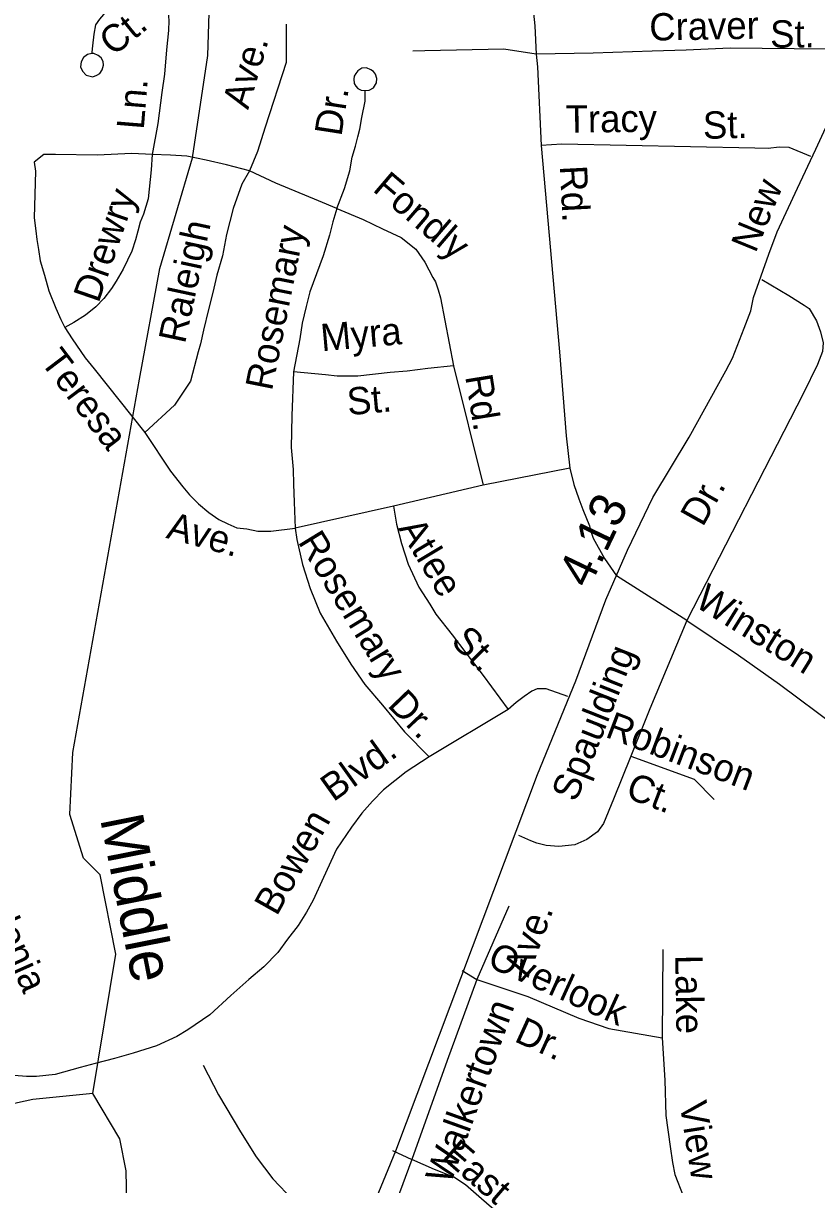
# Model space of a CAD drawing. Extents: x 1547597 to 1699558, y 810033 to 920809.
# Drawn here: x 1641853 to 1644617, y 863835 to 867878 of the extents above; entities that cross this region are included whole.
import ezdxf

# ---------------------------------------------------------------- set-up
doc = ezdxf.new("R2010")
doc.units = 0
for name, color, linetype in [('Exist Hydrographic Creek Single Shore', 7, 'Continuous'), ('Exist Road Non-System Type 51', 7, 'Continuous'), ('Exist Road Non-System Type 51 Label', 7, 'Continuous'), ('Exist Road Primary US Divided Attributed', 7, 'Continuous'), ('Exist Road Primary US Label', 7, 'Continuous'), ('Exist Road Primary US Mileage Hundredths English Label', 7, 'Continuous'), ('Old_Level_32', 7, 'Continuous')]:
    doc.layers.add(name, color=color, linetype=linetype)

msp = doc.modelspace()

# ---------------------------------------------------------------- linework, layer by layer
at = {"layer": 'Exist Hydrographic Creek Single Shore'}
for points in [[(1642258, 866639.8), (1642329, 867024.4), (1642442.1, 867409.5), (1642496, 867766.2), (1642510, 868209.1)], [(1642095.9, 864153.1), (1641886, 864131.5), (1641677, 864086.5), (1641535, 864004.1), (1641433, 863855.2), (1641349, 863797.8), (1640851.4, 863735.5), (1640480.7, 863792.3), (1640123, 863796.5), (1639928.3, 863902.1), (1639799.7, 864030.8), (1639655.9, 864182.3), (1639463, 864345), (1639330.1, 864455.6), (1639147.4, 864858.3), (1638964, 865175.7), (1638856.6, 865399.3), (1638753, 865603.5), (1638714, 865837.3), (1638689, 865864.1), (1638657.9, 866038.7), (1638596.3, 866464.3), (1638560.9, 866712.4)], [(1642095.9, 864153.1), (1642176, 864637.8), (1642121.1, 864914.6), (1642063, 864971.5), (1642015, 865123.6), (1642026, 865340), (1642258, 866639.8)], [(1642509, 861807.9), (1642465, 862357), (1642364, 862959.7), (1642366, 863117.3), (1642295, 863443.7), (1642215, 863711.3), (1642211.7, 863884.2), (1642189.9, 863995.1), (1642095.9, 864153.1)]]:
    msp.add_lwpolyline(points, dxfattribs=at)
at = {"layer": 'Exist Road Non-System Type 51'}
for p, q in [((1643351.8, 866685.4), (1643454.4, 866270.9)), ((1643757, 866329.5), (1643454.4, 866270.9)), ((1643454.4, 866270.9), (1643142.9, 866197.2)), ((1643142.9, 866197.2), (1642800.2, 866120.4)), ((1644163.9, 865799.6), (1643919.7, 865954.7)), ((1643541.3, 865489.6), (1643267.2, 865325)), ((1643544.1, 864805), (1643433.2, 864549.8)), ((1644080.9, 864653.9), (1644078.1, 864346.7)), ((1643382.1, 864580.5), (1643433.2, 864549.8)), ((1643139.4, 863954.4), (1643206.2, 863923.7))]:
    msp.add_line(p, q, dxfattribs=at)
for points in [[(1643362.5, 868982.8), (1643382, 868930.8), (1643446.3, 868734.2), (1643522.2, 868503.7), (1643560.3, 868387.2), (1643581.1, 868328.2), (1643589.2, 868292.8), (1643601.4, 868185.1), (1643634.6, 867868.8), (1643639.1, 867770.1)], [(1642348.9, 867970.4), (1642271.3, 867961.3), (1642255.7, 867959.1), (1642223.4, 867955.7), (1642203.2, 867949.9), (1642179.2, 867940.2), (1642155.1, 867926.5), (1642133, 867908.5), (1642118.8, 867892.8), (1642104.6, 867872.9), (1642098.6, 867840.6), (1642094.1, 867799.1), (1642091.9, 867777.1), (1642092, 867772.7)], [(1642348.9, 867970.4), (1642357, 867929.8), (1642359.7, 867888.1), (1642358.9, 867852.6), (1642352.2, 867785.3), (1642345.5, 867701.2), (1642335.4, 867637.3), (1642322, 867529.6), (1642301.8, 867421.9)], [(1642768.4, 867874.8), (1642769.2, 867741.6), (1642695.2, 867516.1), (1642668.3, 867432), (1642641.4, 867364.7)], [(1643639.1, 867770.1), (1643527.3, 867787.7), (1643251.4, 867782.5), (1643209.4, 867780.8)], [(1644761, 867787.3), (1644315.4, 867791), (1644162, 867784.1), (1644043.5, 867780.6), (1643837.8, 867773.6), (1643639.1, 867770.1)], [(1642092, 867772.7), (1642076.9, 867769.8), (1642063.3, 867759.1), (1642055, 867744.2), (1642052.2, 867726.9), (1642058.9, 867711.7), (1642072, 867697), (1642094.9, 867692), (1642109.4, 867696.9), (1642120, 867703.5), (1642127.3, 867716.1), (1642132.8, 867732.2), (1642131.9, 867745.5), (1642124.5, 867757.8), (1642113.9, 867766), (1642099.4, 867772.7), (1642092, 867772.7)], [(1643639.1, 867770.1), (1643644.6, 867726.2), (1643657.2, 867452.3)], [(1643044.1, 867644), (1643057.3, 867645.5), (1643073.3, 867653.2), (1643083.6, 867670.6), (1643084.3, 867686.4), (1643079.4, 867700.5), (1643072.6, 867709.8), (1643063.6, 867716.6), (1643048.3, 867723.1), (1643032.4, 867721.3), (1643018.6, 867712.3), (1643011.1, 867703.7), (1643005.5, 867693.6), (1643004.9, 867684), (1643005, 867669), (1643011.3, 867658.9), (1643018.8, 867650.7), (1643029.7, 867644.9), (1643044.1, 867644)], [(1642944.9, 867233.5), (1642971.8, 867302.5), (1642990.3, 867364.7), (1642998.7, 867411.8), (1643010.1, 867450.4), (1643018.6, 867482.3), (1643025.6, 867509.4), (1643032.3, 867549.8), (1643044.1, 867607), (1643044.1, 867644)], [(1642301.8, 867421.9), (1642231.2, 867425.3), (1642110.1, 867418.6), (1641965.5, 867421.9), (1641925.2, 867421.9), (1641891.6, 867394.9), (1641895.4, 867362.8), (1641890.9, 867201.2), (1641896.5, 867155.1), (1641900.1, 867125), (1641905.8, 867091.1), (1641911.6, 867051.1), (1641927, 867001), (1641942.5, 866946.8), (1641966.1, 866886.5), (1641983.7, 866846.6), (1641998.3, 866819.2)], [(1644596.2, 867414.1), (1644521, 867445.7), (1644485.7, 867447.4), (1644447.8, 867442.3), (1644401.5, 867442.9), (1643728.7, 867457.4), (1643657.2, 867452.3)], [(1643657.2, 867452.3), (1643721, 866735), (1643743.5, 866442.1), (1643757, 866329.5)], [(1642301.8, 867421.9), (1642298.4, 867368.1), (1642288.3, 867267.2), (1642271.5, 867213.3), (1642260.5, 867185.7), (1642252.3, 867153.9), (1642244.1, 867124), (1642230.7, 867085.3), (1642201.2, 867022.4), (1642176.7, 866980.7), (1642160.6, 866954.8), (1642133.5, 866920.5), (1642106.1, 866891.3), (1642069.8, 866861.6), (1642029.5, 866836), (1641998.3, 866819.2)], [(1642641.4, 867364.7), (1642560.7, 867384.9), (1642490.1, 867401.7), (1642422.8, 867415.2), (1642365.7, 867418.6), (1642301.8, 867421.9)], [(1642641.4, 867364.7), (1642614.5, 867317.6), (1642584.2, 867233.5), (1642560.7, 867142.7), (1642547.2, 867068.6), (1642527.1, 867001.3), (1642513.6, 866940.8), (1642497.7, 866881.7), (1642481.2, 866810), (1642470.6, 866762), (1642462.5, 866734.2), (1642435.8, 866632.4), (1642379.6, 866549), (1642276.8, 866454)], [(1642944.9, 867233.5), (1642881, 867260.4), (1642732.2, 867321), (1642641.4, 867364.7)], [(1642944.9, 867233.5), (1642931.4, 867186.4), (1642919.6, 867141), (1642897, 867068.4), (1642850.9, 866943.7), (1642838.4, 866891.9), (1642824.9, 866834.1), (1642815.9, 866780), (1642794.4, 866665.4)], [(1642944.9, 867233.5), (1643036.6, 867194.5), (1643104.1, 867163), (1643169.1, 867132.8), (1643220.4, 867092.2), (1643251.4, 867046.2), (1643280, 866993.6), (1643288.3, 866977.9), (1643298.1, 866949.9), (1643305.7, 866921.9), (1643351.8, 866685.4)], [(1644424.9, 866986.7), (1644519.6, 866930.1), (1644572.9, 866897.2), (1644590.7, 866884.8), (1644616, 866842.4), (1644629.3, 866804.2), (1644638.7, 866765.9), (1644636.1, 866736), (1644619.3, 866690.3), (1644569.8, 866587.8), (1644163.9, 865799.6)], [(1641998.3, 866819.2), (1642023.2, 866780.1), (1642068.4, 866713.8), (1642100.1, 866675.5), (1642276.8, 866454)], [(1642794.4, 866665.4), (1642788.6, 866512.2), (1642786.6, 866401.6), (1642793.4, 866325), (1642794.4, 866273.6), (1642796.3, 866211.5), (1642800.2, 866120.4)], [(1643351.8, 866685.4), (1643261.7, 866676.4), (1643189.7, 866667.4), (1643131.1, 866662.9), (1643018.6, 866649.4), (1642946.5, 866649.4), (1642906, 866653.9), (1642794.4, 866665.4)], [(1642276.8, 866454), (1642365.8, 866318.7), (1642409.3, 866264.2), (1642431.9, 866236.7), (1642462.9, 866205.7), (1642499.8, 866174.7), (1642534.7, 866151.4), (1642565.7, 866135.9), (1642596.7, 866122.3), (1642631.6, 866118.4), (1642670.3, 866110.7), (1642714.9, 866110.7), (1642800.2, 866120.4)], [(1643757, 866329.5), (1643770.4, 866272.8), (1643787.8, 866222.4), (1643802, 866185.3), (1643824.7, 866129.3), (1643829.1, 866113.2), (1643838.1, 866086.2), (1643877, 866014.9), (1643919.7, 865954.7)], [(1643142.9, 866197.2), (1643152.6, 866135.1), (1643170.1, 866067.2), (1643193.3, 865995.5), (1643230.2, 865915.9), (1643268.9, 865855.8), (1643290.3, 865820.9), (1643346.5, 865749.1), (1643394.9, 865687.1), (1643455, 865607.5), (1643541.3, 865489.6)], [(1642800.2, 866120.4), (1642806, 866081.6), (1642825.4, 865994.3), (1642852.6, 865910.9), (1642887.3, 865824.3), (1642944.3, 865727.9), (1642993.5, 865647.4), (1643042.9, 865577), (1643104.3, 865504.5), (1643181.4, 865411.9), (1643267.2, 865325)], [(1644163.9, 865799.6), (1644035.5, 865491.5), (1643969.1, 865327.5)], [(1644163.9, 865799.6), (1644343.9, 865679), (1644487.2, 865578), (1644682.6, 865431.4), (1644777, 865268.5), (1644851.9, 865082.8), (1644965.8, 864848.2), (1645083, 864652.7), (1645167.7, 864535.4), (1645239.3, 864405.1), (1645281.5, 864287), (1645310.8, 864117.5), (1645288, 863977.4), (1645242.4, 863876.4), (1645167.6, 863814.5), (1645034.1, 863791.7), (1644851.8, 863785.2), (1644705.2, 863785.2), (1644627.1, 863765.7), (1644594.5, 863742.8)], [(1643749.4, 865535), (1643673.7, 865561.1), (1643642.3, 865561.1), (1643624.1, 865553.3), (1643598, 865535), (1643569.2, 865514.1), (1643541.3, 865489.6)], [(1643267.2, 865325), (1643186.3, 865272.8), (1643108, 865210.1), (1643068.8, 865170.9), (1643032.3, 865129.1), (1642995.8, 865079.5), (1642943.6, 865003.8), (1642899.2, 864904.5), (1642862.6, 864826.2), (1642839.1, 864784.4), (1642810.4, 864737.4), (1642773.9, 864690.3), (1642740, 864643.3), (1642690.4, 864593.7), (1642638.1, 864549.3), (1642575.5, 864494.4), (1642502.4, 864426.5), (1642426.7, 864374.3), (1642387.6, 864350.8), (1642317.1, 864319.4), (1642236.2, 864293.3), (1642170.9, 864275), (1642103, 864256.8), (1642050.8, 864243.7), (1641964, 864218.7)], [(1643969.1, 865327.5), (1643908.9, 865178), (1643873.7, 865092.9), (1643852.9, 865063.9), (1643815.6, 865036.9), (1643774.1, 865018.2), (1643718.8, 865012.6), (1643674.5, 865016.1), (1643641.3, 865024.4), (1643620.5, 865032.7), (1643579, 865051.4)], [(1643969.1, 865327.5), (1644189.1, 865246.6), (1644259.6, 865176)], [(1643433.2, 864549.8), (1643329.2, 864268.2), (1643206.2, 863923.7)], [(1643433.2, 864549.8), (1643610.5, 864490.7), (1643787.9, 864414.9), (1643891.9, 864379.4), (1644078.1, 864346.7)], [(1644078.1, 864346.7), (1644087.4, 864199.7), (1644090.7, 864076.6), (1644105.9, 863968.7), (1644114.3, 863913.1), (1644122.8, 863871), (1644151.4, 863797.1)], [(1642479.5, 864252.1), (1642532.6, 864147.8), (1642609.5, 864019.1), (1642664.7, 863932.6), (1642722, 863856.2), (1642793.3, 863781.5), (1642850.8, 863725.1), (1642864.7, 863709), (1642870.5, 863688.9), (1642864.1, 863651), (1642851.7, 863603), (1642843.4, 863565.1), (1642845.2, 863549.1), (1642853, 863529.1), (1642863, 863518.9), (1642876.8, 863508.8), (1642936.7, 863488.4)], [(1641964, 864218.7), (1641899.6, 864211.8), (1641864.7, 864211.8), (1641821.2, 864215.3), (1641751.5, 864220.5), (1641706.2, 864224), (1641664.4, 864222.2), (1641633, 864218.7), (1641596.5, 864215.3), (1641566.8, 864208.3), (1641521.5, 864192.6), (1641485, 864176.9), (1641408.3, 864146.2)], [(1643206.2, 863923.7), (1643065.6, 863543.8), (1642969.3, 863234.5)], [(1643509.1, 863734.3), (1643448.7, 863785.8), (1643392.7, 863835.2), (1643352.4, 863862.1), (1643285.2, 863888.9), (1643206.2, 863923.7)]]:
    msp.add_lwpolyline(points, dxfattribs=at)
at = {"layer": 'Exist Road Primary US Divided Attributed'}
msp.add_lwpolyline([(1640278.9, 859624.3), (1640989.9, 860535.2), (1642120.6, 862009.9), (1642584.8, 862600.2), (1642634.1, 862669.3), (1642695.8, 862787.8), (1642987.2, 863555.4), (1643150.7, 863953.5), (1643644.2, 865263.3), (1643777.8, 865589.7), (1643881.5, 865871.4), (1643958, 866043.8), (1644045.6, 866226.9), (1644171.8, 866437.6), (1644300.2, 866668.3), (1644323.2, 866712), (1644363.5, 866816.8), (1644386.6, 866876.6), (1644396.1, 866923.4), (1644449.4, 867073.9), (1644479, 867152.1), (1644549.2, 867303.7), (1644613.1, 867440), (1644747.6, 867730.8)], dxfattribs=at)

# ---------------------------------------------------------------- texts
at = {"layer": 'Exist Road Non-System Type 51 Label'}
for s, rotation, p in [('Craver', 1.0471, (1644034.2, 867817.5)), ('Ct.', 39.0034, (1642166.6, 867761)), ('St.', 0.3634, (1644454.5, 867793.2)), ('Ave.', 73.5008, (1642636.1, 867575)), ('Ln.', 85.3448, (1642272.6, 867506.3)), ('Dr.', 81.1992, (1642961, 867482.4)), ('Tracy', 0.5312, (1643742.7, 867497.2)), ('St.', 1.4379, (1644221.3, 867475.5)), ('Fondly', 319.5255, (1643066.3, 867296.6)), ('Rd.', 272.9688, (1643721.4, 867381.2)), ('Drewry', 70.93, (1642115.1, 866901.5)), ('Raleigh', 77.8799, (1642416.2, 866760)), ('Rosemary', 78.5796, (1642718.9, 866596)), ('Myra', 5.1135, (1642892.8, 866736.2)), ('Teresa', 307.1457, (1641909.9, 866700.4)), ('Rd.', 279.2752, (1643391.8, 866649)), ('St.', 5.1135, (1642984.7, 866513.7)), ('Dr.', 60.6452, (1644219.6, 866122.1)), ('Ave.', 344.6612, (1642347.4, 866087.3)), ('Atlee', 301.0129, (1643157.8, 866120)), ('Rosemary', 301.4469, (1642807.8, 866073.5)), ('Winston', 328.1608, (1644187.3, 865851.3)), ('St.', 315.1084, (1643338.5, 865723)), ('Spaulding', 68.4119, (1643778.4, 865164)), ('Dr.', 313.7678, (1643118.4, 865502.3)), ('Robinson', 339.2005, (1643876.2, 865395.3)), ('Blvd.', 35.5806, (1642932.8, 865166.2)), ('Ct.', 339.2005, (1643946.6, 865184.3)), ('Bowen', 60.6014, (1642735.7, 864767.5)), ('Caledonia', 294.0309, (1641621.9, 865018.8)), ('Ave.', 69.6399, (1643612.1, 864554.6)), ('Overlook', 335.5394, (1643464.7, 864597.4)), ('Lake', 270.8608, (1644123.7, 864635)), ('Walkertown', 70.2625, (1643341, 863833.2)), ('Dr.', 335.5394, (1643559.4, 864336)), ('View', 278.9434, (1644138.5, 864119.1)), ('East', 319.1143, (1643307.3, 863928.8))]:
    msp.add_text(s, height=95, rotation=rotation, dxfattribs=at).set_placement(p)
at = {"layer": 'Exist Road Primary US Label'}
msp.add_text('New', height=95, rotation=67.7384, dxfattribs=at).set_placement((1644403.4, 867075.3))
at = {"layer": 'Exist Road Primary US Mileage Hundredths English Label'}
msp.add_text('4.13', height=125, rotation=64.429, dxfattribs=at).set_placement((1643823, 865906.5))
at = {"layer": 'Old_Level_32'}
msp.add_text('Middle', height=150, rotation=281.2283, dxfattribs=at).set_placement((1642120.1, 865110))

doc.saveas('drawing.dxf')
